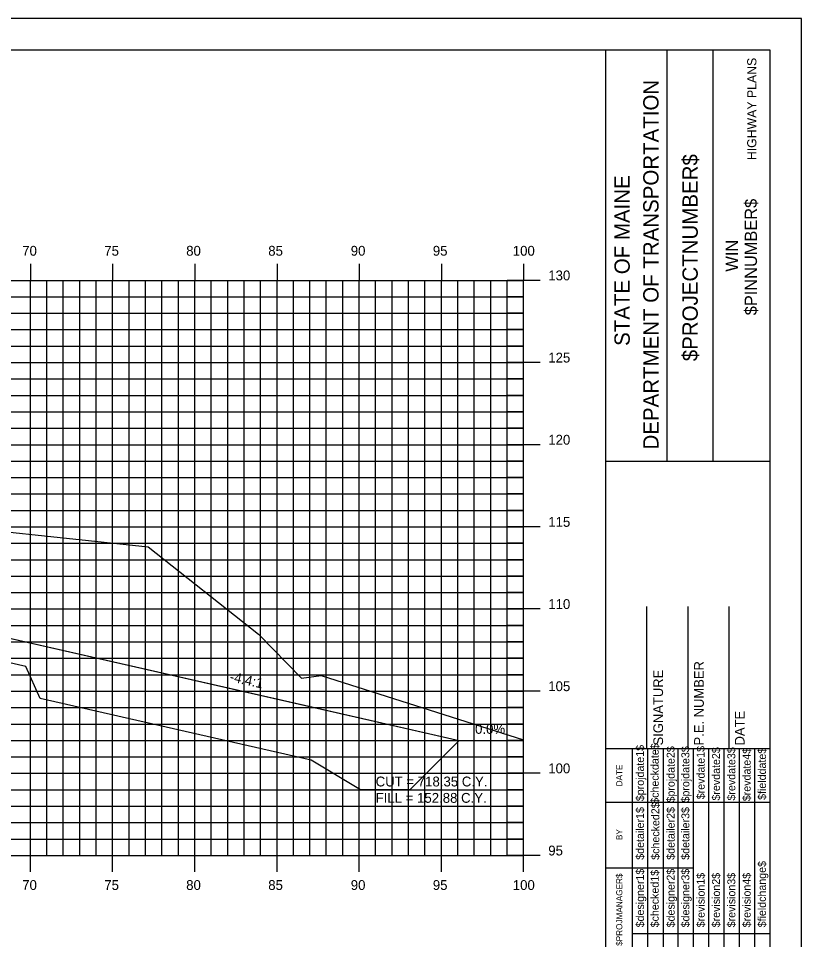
# Model space of a CAD drawing. Extents: x 850598 to 870284, y 366541 to 366651.
# Drawn here: x 858925.2 to 858972.8, y 366595.1 to 366651.2 of the extents above; entities that cross this region are included whole.
import ezdxf

# ---------------------------------------------------------------- set-up
doc = ezdxf.new("R2010")
doc.units = 0
for name, color, linetype in [('ANNOTATION', 7, 'Continuous'), ('BORDER', 7, 'Continuous'), ('D_Drainage_RipRap', 7, 'Continuous'), ('D_Roadway_Centerline', 7, 'Continuous'), ('D_Roadway_SlopeLines', 7, 'Continuous'), ('D_Text_Standard', 7, 'Continuous'), ('H_V ANNOTATION', 7, 'Continuous'), ('HIGHWAY_TITLE', 7, 'Continuous'), ('MAJOR', 7, 'Continuous'), ('MINOR', 7, 'Continuous'), ('PLOT BOUNDARY', 7, 'Continuous'), ('S_Roadway_Centerline', 7, 'Continuous')]:
    doc.layers.add(name, color=color, linetype=linetype)

msp = doc.modelspace()

# ---------------------------------------------------------------- linework, layer by layer
at = {"layer": 'BORDER'}
for p, q in [((858970.889, 366649.225), (858810.889, 366649.225)), ((858960.889, 366544.225), (858960.889, 366649.225)), ((858964.618, 366624.222), (858964.618, 366649.222)), ((858967.413, 366624.222), (858967.413, 366649.222)), ((858970.889, 366544.225), (858970.889, 366649.225)), ((858960.89, 366624.219), (858970.889, 366624.219)), ((858963.389, 366606.728), (858963.389, 366615.376)), ((858965.889, 366606.728), (858965.889, 366615.376)), ((858968.389, 366606.728), (858968.389, 366615.376)), ((858960.889, 366606.728), (858970.889, 366606.728))]:
    msp.add_line(p, q, dxfattribs=at)
for points in [[(858962.504, 366603.478), (858962.504, 366606.728)], [(858963.437, 366589.231), (858963.437, 366606.728)], [(858964.368, 366606.728), (858964.368, 366589.231)], [(858965.3, 366589.231), (858965.3, 366606.728)], [(858966.232, 366589.231), (858966.232, 366606.728)], [(858967.164, 366589.231), (858967.164, 366606.728)], [(858968.095, 366589.231), (858968.095, 366606.728)], [(858969.027, 366589.231), (858969.027, 366606.728)], [(858969.959, 366589.231), (858969.959, 366606.728)], [(858962.505, 366589.231), (858962.505, 366606.022)], [(858960.889, 366603.478), (858970.889, 366603.478)], [(858960.889, 366599.478), (858962.505, 366599.478)], [(858962.504, 366599.478), (858966.231, 366599.478)], [(858962.504, 366595.478), (858970.889, 366595.478)]]:
    msp.add_lwpolyline(points, dxfattribs=at)
at = {"layer": 'D_Drainage_RipRap'}
msp.add_lwpolyline([(858925.62, 366613.225), (858942.111, 366609.471), (858951.973, 366607.225), (858948.973, 366604.225), (858945.973, 366604.225), (858942.973, 366606.021), (858926.482, 366609.775), (858925.62, 366611.725), (858878.889, 366622.365), (858878.889, 366623.865)], close=True, dxfattribs=at)
at = {"layer": 'D_Roadway_Centerline'}
msp.add_lwpolyline([(858825.95, 366620.276), (858826.889, 366620.745), (858833.144, 366623.873), (858836.889, 366625.745), (858838.889, 366625.865), (858844.889, 366626.225), (858855.889, 366626.555), (858866.889, 366626.225), (858870.889, 366625.985), (858872.889, 366625.865), (858878.889, 366623.865), (858925.62, 366613.225), (858942.111, 366609.471), (858951.973, 366607.225), (858955.889, 366607.225)], dxfattribs=at)
at = {"layer": 'D_Roadway_SlopeLines'}
msp.add_lwpolyline([(858878.889, 366623.865), (858951.973, 366607.225), (858951.973, 366607.225)], dxfattribs=at)
at = {"layer": 'MAJOR'}
for p, q in [((858925.889, 366636.227), (858925.889, 366635.225)), ((858925.889, 366636.227), (858925.889, 366635.225)), ((858930.889, 366636.227), (858930.889, 366635.225)), ((858930.889, 366636.227), (858930.889, 366635.225)), ((858935.889, 366636.227), (858935.889, 366635.225)), ((858935.889, 366636.227), (858935.889, 366635.225)), ((858940.889, 366636.227), (858940.889, 366635.225)), ((858940.889, 366636.227), (858940.889, 366635.225)), ((858945.889, 366636.227), (858945.889, 366635.225)), ((858945.889, 366636.227), (858945.889, 366635.225)), ((858950.889, 366636.227), (858950.889, 366635.225)), ((858950.889, 366636.227), (858950.889, 366635.225)), ((858955.889, 366636.227), (858955.889, 366635.225)), ((858955.889, 366636.227), (858955.889, 366635.225)), ((858815.889, 366635.225), (858955.889, 366635.225)), ((858815.889, 366635.225), (858955.889, 366635.225)), ((858815.889, 366635.225), (858955.889, 366635.225)), ((858815.889, 366635.225), (858955.889, 366635.225)), ((858925.889, 366600.225), (858925.889, 366635.225)), ((858925.889, 366600.225), (858925.889, 366635.225)), ((858930.889, 366600.225), (858930.889, 366635.225)), ((858930.889, 366600.225), (858930.889, 366635.225)), ((858935.889, 366600.225), (858935.889, 366635.225)), ((858935.889, 366600.225), (858935.889, 366635.225)), ((858940.889, 366600.225), (858940.889, 366635.225)), ((858940.889, 366600.225), (858940.889, 366635.225)), ((858945.889, 366600.225), (858945.889, 366635.225)), ((858945.889, 366600.225), (858945.889, 366635.225)), ((858950.889, 366600.225), (858950.889, 366635.225)), ((858950.889, 366600.225), (858950.889, 366635.225)), ((858956.891, 366635.225), (858954.887, 366635.225)), ((858956.891, 366635.225), (858954.887, 366635.225)), ((858955.889, 366600.225), (858955.889, 366635.225)), ((858955.889, 366600.225), (858955.889, 366635.225)), ((858955.889, 366600.225), (858955.889, 366635.225)), ((858955.889, 366600.225), (858955.889, 366635.225)), ((858815.889, 366630.225), (858955.889, 366630.225)), ((858815.889, 366630.225), (858955.889, 366630.225)), ((858956.891, 366630.225), (858954.887, 366630.225)), ((858956.891, 366630.225), (858954.887, 366630.225)), ((858815.889, 366625.225), (858955.889, 366625.225)), ((858815.889, 366625.225), (858955.889, 366625.225)), ((858956.891, 366625.225), (858954.887, 366625.225)), ((858956.891, 366625.225), (858954.887, 366625.225)), ((858815.889, 366620.225), (858955.889, 366620.225)), ((858815.889, 366620.225), (858955.889, 366620.225)), ((858956.891, 366620.225), (858954.887, 366620.225)), ((858956.891, 366620.225), (858954.887, 366620.225)), ((858815.889, 366615.225), (858955.889, 366615.225)), ((858815.889, 366615.225), (858955.889, 366615.225)), ((858956.891, 366615.225), (858954.887, 366615.225)), ((858956.891, 366615.225), (858954.887, 366615.225)), ((858815.889, 366610.225), (858955.889, 366610.225)), ((858815.889, 366610.225), (858955.889, 366610.225)), ((858956.891, 366610.225), (858954.887, 366610.225)), ((858956.891, 366610.225), (858954.887, 366610.225)), ((858815.889, 366605.225), (858955.889, 366605.225)), ((858815.889, 366605.225), (858955.889, 366605.225)), ((858956.891, 366605.225), (858954.887, 366605.225)), ((858956.891, 366605.225), (858954.887, 366605.225)), ((858815.889, 366600.225), (858955.889, 366600.225)), ((858815.889, 366600.225), (858955.889, 366600.225)), ((858815.889, 366600.225), (858955.889, 366600.225)), ((858815.889, 366600.225), (858955.889, 366600.225)), ((858925.889, 366599.223), (858925.889, 366600.225)), ((858925.889, 366599.223), (858925.889, 366600.225)), ((858930.889, 366599.223), (858930.889, 366600.225)), ((858930.889, 366599.223), (858930.889, 366600.225)), ((858935.889, 366599.223), (858935.889, 366600.225)), ((858935.889, 366599.223), (858935.889, 366600.225)), ((858940.889, 366599.223), (858940.889, 366600.225)), ((858940.889, 366599.223), (858940.889, 366600.225)), ((858945.889, 366599.223), (858945.889, 366600.225)), ((858945.889, 366599.223), (858945.889, 366600.225)), ((858950.889, 366599.223), (858950.889, 366600.225)), ((858950.889, 366599.223), (858950.889, 366600.225)), ((858956.891, 366600.225), (858954.887, 366600.225)), ((858956.891, 366600.225), (858954.887, 366600.225)), ((858955.889, 366599.223), (858955.889, 366600.225)), ((858955.889, 366599.223), (858955.889, 366600.225))]:
    msp.add_line(p, q, dxfattribs=at)
at = {"layer": 'MINOR'}
for p, q in [((858926.889, 366600.225), (858926.889, 366635.225)), ((858926.889, 366600.225), (858926.889, 366635.225)), ((858927.889, 366600.225), (858927.889, 366635.225)), ((858927.889, 366600.225), (858927.889, 366635.225)), ((858928.889, 366600.225), (858928.889, 366635.225)), ((858928.889, 366600.225), (858928.889, 366635.225)), ((858929.889, 366600.225), (858929.889, 366635.225)), ((858929.889, 366600.225), (858929.889, 366635.225)), ((858931.889, 366600.225), (858931.889, 366635.225)), ((858931.889, 366600.225), (858931.889, 366635.225)), ((858932.889, 366600.225), (858932.889, 366635.225)), ((858932.889, 366600.225), (858932.889, 366635.225)), ((858933.889, 366600.225), (858933.889, 366635.225)), ((858933.889, 366600.225), (858933.889, 366635.225)), ((858934.889, 366600.225), (858934.889, 366635.225)), ((858934.889, 366600.225), (858934.889, 366635.225)), ((858936.889, 366600.225), (858936.889, 366635.225)), ((858936.889, 366600.225), (858936.889, 366635.225)), ((858937.889, 366600.225), (858937.889, 366635.225)), ((858937.889, 366600.225), (858937.889, 366635.225)), ((858938.889, 366600.225), (858938.889, 366635.225)), ((858938.889, 366600.225), (858938.889, 366635.225)), ((858939.889, 366600.225), (858939.889, 366635.225)), ((858939.889, 366600.225), (858939.889, 366635.225)), ((858941.889, 366600.225), (858941.889, 366635.225)), ((858941.889, 366600.225), (858941.889, 366635.225)), ((858942.889, 366600.225), (858942.889, 366635.225)), ((858942.889, 366600.225), (858942.889, 366635.225)), ((858943.889, 366600.225), (858943.889, 366635.225)), ((858943.889, 366600.225), (858943.889, 366635.225)), ((858944.889, 366600.225), (858944.889, 366635.225)), ((858944.889, 366600.225), (858944.889, 366635.225)), ((858946.889, 366600.225), (858946.889, 366635.225)), ((858946.889, 366600.225), (858946.889, 366635.225)), ((858947.889, 366600.225), (858947.889, 366635.225)), ((858947.889, 366600.225), (858947.889, 366635.225)), ((858948.889, 366600.225), (858948.889, 366635.225)), ((858948.889, 366600.225), (858948.889, 366635.225)), ((858949.889, 366600.225), (858949.889, 366635.225)), ((858949.889, 366600.225), (858949.889, 366635.225)), ((858951.889, 366600.225), (858951.889, 366635.225)), ((858951.889, 366600.225), (858951.889, 366635.225)), ((858952.889, 366600.225), (858952.889, 366635.225)), ((858952.889, 366600.225), (858952.889, 366635.225)), ((858953.889, 366600.225), (858953.889, 366635.225)), ((858953.889, 366600.225), (858953.889, 366635.225)), ((858954.889, 366600.225), (858954.889, 366635.225)), ((858954.889, 366600.225), (858954.889, 366635.225)), ((858815.889, 366634.225), (858955.889, 366634.225)), ((858815.889, 366634.225), (858955.889, 366634.225)), ((858955.889, 366634.225), (858954.887, 366634.225)), ((858955.889, 366634.225), (858954.887, 366634.225)), ((858815.889, 366633.225), (858955.889, 366633.225)), ((858815.889, 366633.225), (858955.889, 366633.225)), ((858955.889, 366633.225), (858954.887, 366633.225)), ((858955.889, 366633.225), (858954.887, 366633.225)), ((858815.889, 366632.225), (858955.889, 366632.225)), ((858815.889, 366632.225), (858955.889, 366632.225)), ((858955.889, 366632.225), (858954.887, 366632.225)), ((858955.889, 366632.225), (858954.887, 366632.225)), ((858815.889, 366631.225), (858955.889, 366631.225)), ((858815.889, 366631.225), (858955.889, 366631.225)), ((858955.889, 366631.225), (858954.887, 366631.225)), ((858955.889, 366631.225), (858954.887, 366631.225)), ((858815.889, 366629.225), (858955.889, 366629.225)), ((858815.889, 366629.225), (858955.889, 366629.225)), ((858955.889, 366629.225), (858954.887, 366629.225)), ((858955.889, 366629.225), (858954.887, 366629.225)), ((858815.889, 366628.225), (858955.889, 366628.225)), ((858815.889, 366628.225), (858955.889, 366628.225)), ((858955.889, 366628.225), (858954.887, 366628.225)), ((858955.889, 366628.225), (858954.887, 366628.225)), ((858815.889, 366627.225), (858955.889, 366627.225)), ((858815.889, 366627.225), (858955.889, 366627.225)), ((858955.889, 366627.225), (858954.887, 366627.225)), ((858955.889, 366627.225), (858954.887, 366627.225)), ((858815.889, 366626.225), (858955.889, 366626.225)), ((858815.889, 366626.225), (858955.889, 366626.225)), ((858955.889, 366626.225), (858954.887, 366626.225)), ((858955.889, 366626.225), (858954.887, 366626.225)), ((858815.889, 366624.225), (858955.889, 366624.225)), ((858815.889, 366624.225), (858955.889, 366624.225)), ((858955.889, 366624.225), (858954.887, 366624.225)), ((858955.889, 366624.225), (858954.887, 366624.225)), ((858815.889, 366623.225), (858955.889, 366623.225)), ((858815.889, 366623.225), (858955.889, 366623.225)), ((858955.889, 366623.225), (858954.887, 366623.225)), ((858955.889, 366623.225), (858954.887, 366623.225)), ((858815.889, 366622.225), (858955.889, 366622.225)), ((858815.889, 366622.225), (858955.889, 366622.225)), ((858955.889, 366622.225), (858954.887, 366622.225)), ((858955.889, 366622.225), (858954.887, 366622.225)), ((858815.889, 366621.225), (858955.889, 366621.225)), ((858815.889, 366621.225), (858955.889, 366621.225)), ((858955.889, 366621.225), (858954.887, 366621.225)), ((858955.889, 366621.225), (858954.887, 366621.225)), ((858815.889, 366619.225), (858955.889, 366619.225)), ((858815.889, 366619.225), (858955.889, 366619.225)), ((858955.889, 366619.225), (858954.887, 366619.225)), ((858955.889, 366619.225), (858954.887, 366619.225)), ((858815.889, 366618.225), (858955.889, 366618.225)), ((858815.889, 366618.225), (858955.889, 366618.225)), ((858955.889, 366618.225), (858954.887, 366618.225)), ((858955.889, 366618.225), (858954.887, 366618.225)), ((858815.889, 366617.225), (858955.889, 366617.225)), ((858815.889, 366617.225), (858955.889, 366617.225)), ((858955.889, 366617.225), (858954.887, 366617.225)), ((858955.889, 366617.225), (858954.887, 366617.225)), ((858815.889, 366616.225), (858955.889, 366616.225)), ((858815.889, 366616.225), (858955.889, 366616.225)), ((858955.889, 366616.225), (858954.887, 366616.225)), ((858955.889, 366616.225), (858954.887, 366616.225)), ((858815.889, 366614.225), (858955.889, 366614.225)), ((858815.889, 366614.225), (858955.889, 366614.225)), ((858955.889, 366614.225), (858954.887, 366614.225)), ((858955.889, 366614.225), (858954.887, 366614.225)), ((858815.889, 366613.225), (858955.889, 366613.225)), ((858815.889, 366613.225), (858955.889, 366613.225)), ((858955.889, 366613.225), (858954.887, 366613.225)), ((858955.889, 366613.225), (858954.887, 366613.225)), ((858815.889, 366612.225), (858955.889, 366612.225)), ((858815.889, 366612.225), (858955.889, 366612.225)), ((858955.889, 366612.225), (858954.887, 366612.225)), ((858955.889, 366612.225), (858954.887, 366612.225)), ((858815.889, 366611.225), (858955.889, 366611.225)), ((858815.889, 366611.225), (858955.889, 366611.225)), ((858955.889, 366611.225), (858954.887, 366611.225)), ((858955.889, 366611.225), (858954.887, 366611.225)), ((858815.889, 366609.225), (858955.889, 366609.225)), ((858815.889, 366609.225), (858955.889, 366609.225)), ((858955.889, 366609.225), (858954.887, 366609.225)), ((858955.889, 366609.225), (858954.887, 366609.225)), ((858815.889, 366608.225), (858955.889, 366608.225)), ((858815.889, 366608.225), (858955.889, 366608.225)), ((858955.889, 366608.225), (858954.887, 366608.225)), ((858955.889, 366608.225), (858954.887, 366608.225)), ((858815.889, 366607.225), (858955.889, 366607.225)), ((858815.889, 366607.225), (858955.889, 366607.225)), ((858955.889, 366607.225), (858954.887, 366607.225)), ((858955.889, 366607.225), (858954.887, 366607.225)), ((858815.889, 366606.225), (858955.889, 366606.225)), ((858815.889, 366606.225), (858955.889, 366606.225)), ((858955.889, 366606.225), (858954.887, 366606.225)), ((858955.889, 366606.225), (858954.887, 366606.225)), ((858815.889, 366604.225), (858955.889, 366604.225)), ((858815.889, 366604.225), (858955.889, 366604.225)), ((858955.889, 366604.225), (858954.887, 366604.225)), ((858955.889, 366604.225), (858954.887, 366604.225)), ((858815.889, 366603.225), (858955.889, 366603.225)), ((858815.889, 366603.225), (858955.889, 366603.225)), ((858955.889, 366603.225), (858954.887, 366603.225)), ((858955.889, 366603.225), (858954.887, 366603.225)), ((858815.889, 366602.225), (858955.889, 366602.225)), ((858815.889, 366602.225), (858955.889, 366602.225)), ((858955.889, 366602.225), (858954.887, 366602.225)), ((858955.889, 366602.225), (858954.887, 366602.225)), ((858815.889, 366601.225), (858955.889, 366601.225)), ((858815.889, 366601.225), (858955.889, 366601.225)), ((858955.889, 366601.225), (858954.887, 366601.225)), ((858955.889, 366601.225), (858954.887, 366601.225))]:
    msp.add_line(p, q, dxfattribs=at)
at = {"layer": 'PLOT BOUNDARY'}
msp.add_lwpolyline([(858802.796, 366541.166), (858972.796, 366541.166), (858972.796, 366651.166), (858802.796, 366651.166)], close=True, dxfattribs=at)
at = {"layer": 'S_Roadway_Centerline'}
msp.add_lwpolyline([(858877.568, 366625.569), (858883.434, 366625.329), (858886.019, 366625.17), (858887.234, 366625.091), (858887.891, 366625.003), (858889.467, 366624.733), (858896.558, 366622.959), (858905.521, 366621.121), (858923.09, 366620.062), (858933.051, 366619.014), (858939.771, 366613.693), (858942.387, 366611.022), (858943.579, 366611.178), (858955.889, 366607.252)], dxfattribs=at)

# ---------------------------------------------------------------- texts
at = {"layer": 'ANNOTATION'}
msp.add_text('-4.4:1', height=0.6, rotation=347.1737, dxfattribs=at).set_placement((858937.974, 366610.838))
msp.add_text('0.0%', height=0.6, dxfattribs=at).set_placement((858952.936, 366607.625))
at = {"layer": 'BORDER'}
for s, height, p in [('DEPARTMENT OF TRANSPORTATION', 0.93176, (858964.096, 366624.931)), ('$PROJECTNUMBER$', 0.93176, (858966.481, 366630.304)), ('STATE OF MAINE', 0.93176, (858962.345, 366631.237)), ('$PINNUMBER$', 0.74527, (858970.085, 366633.1)), ('WIN', 0.7453, (858968.926, 366635.755)), ('SIGNATURE', 0.5906, (858964.37, 366606.92)), ('P.E. NUMBER', 0.59055, (858966.85, 366606.92)), ('DATE', 0.5906, (858969.33, 366606.92)), ('$checkdate$', 0.48455, (858964.107, 366603.371)), ('$projdate1$', 0.48455, (858963.212, 366603.529)), ('$projdate2$', 0.48455, (858965.076, 366603.45)), ('$projdate3$', 0.48455, (858965.97, 366603.45)), ('$revdate1$', 0.4845, (858966.902, 366603.647)), ('$revdate2$', 0.4845, (858967.833, 366603.568)), ('$revdate3$', 0.4845, (858968.765, 366603.568)), ('$revdate4$', 0.4845, (858969.697, 366603.529)), ('$fielddate$', 0.48455, (858970.628, 366603.607)), ('DATE', 0.3714, (858961.894, 366604.434)), ('$detailer1$', 0.48455, (858963.212, 366599.963)), ('$checked2$', 0.4845, (858964.144, 366599.963)), ('$detailer2$', 0.48455, (858965.076, 366599.963)), ('$detailer3$', 0.48455, (858965.97, 366599.963)), ('BY', 0.3714, (858961.894, 366601.163)), ('$fieldchange$', 0.48455, (858970.628, 366595.851)), ('$designer1$', 0.48455, (858963.212, 366595.851)), ('$checked1$', 0.4845, (858964.107, 366595.851)), ('$designer2$', 0.48455, (858965.076, 366595.851)), ('$designer3$', 0.48455, (858965.97, 366595.851)), ('$revision1$', 0.48455, (858966.902, 366595.851)), ('$revision2$', 0.48455, (858967.833, 366595.851)), ('$revision3$', 0.48455, (858968.765, 366595.851)), ('$revision4$', 0.48455, (858969.697, 366595.851)), ('$PROJMANAGER$', 0.37275, (858961.894, 366594.723))]:
    msp.add_text(s, height=height, rotation=90, dxfattribs=at).set_placement(p)
at = {"layer": 'D_Text_Standard'}
for s, p in [('CUT = 718.35 C.Y.', (858946.889, 366604.425)), ('FILL = 152.88 C.Y.', (858946.889, 366603.429))]:
    msp.add_text(s, height=0.6, dxfattribs=at).set_placement(p)
at = {"layer": 'H_V ANNOTATION'}
for s, p in [('70', (858925.391, 366636.725)), ('75', (858930.383, 366636.725)), ('80', (858935.365, 366636.725)), ('85', (858940.357, 366636.725)), ('90', (858945.375, 366636.725)), ('95', (858950.367, 366636.725)), ('100', (858955.231, 366636.725)), ('130', (858957.389, 366635.225)), ('125', (858957.389, 366630.225)), ('120', (858957.389, 366625.225)), ('115', (858957.389, 366620.225)), ('110', (858957.389, 366615.225)), ('105', (858957.389, 366610.225)), ('100', (858957.389, 366605.225)), ('95', (858957.389, 366600.225)), ('70', (858925.391, 366598.125)), ('75', (858930.383, 366598.125)), ('80', (858935.365, 366598.125)), ('85', (858940.357, 366598.125)), ('90', (858945.375, 366598.125)), ('95', (858950.367, 366598.125)), ('100', (858955.231, 366598.125))]:
    msp.add_text(s, height=0.6, dxfattribs=at).set_placement(p)
at = {"layer": 'HIGHWAY_TITLE'}
msp.add_text('HIGHWAY PLANS', height=0.55901, rotation=90, dxfattribs=at).set_placement((858970.048, 366642.541))

doc.saveas('drawing.dxf')
